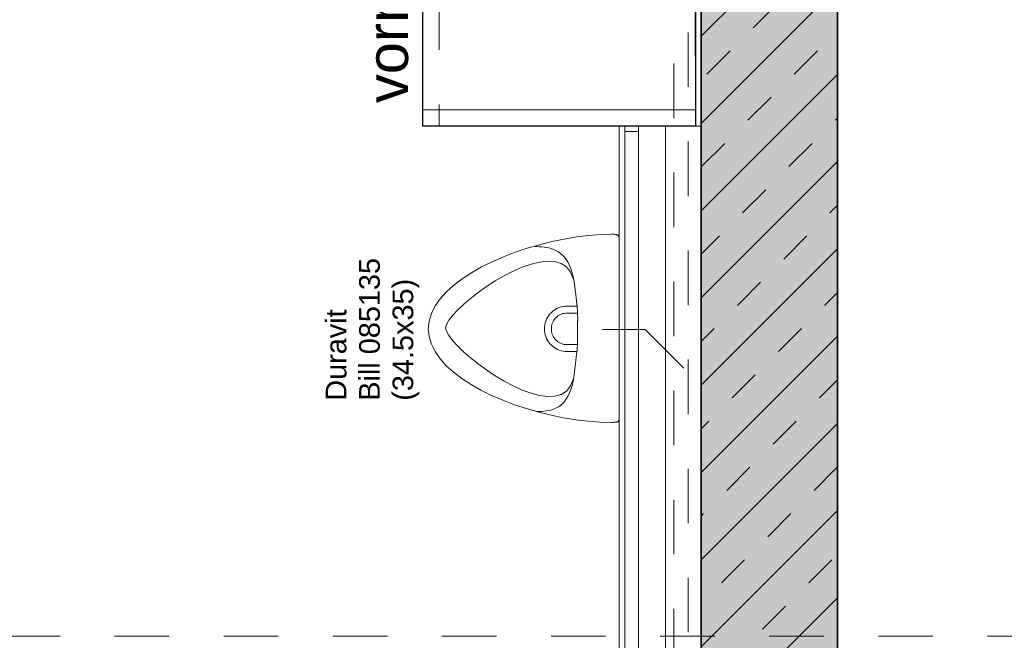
# Model space of a CAD drawing. Header units: metres. Extents: x -13 to 93, y -119 to 25.
# Tile 681 of 705: x 32.2 to 34.01, y -24.46 to -23.32. Entities that reach past the tile are written whole.
import ezdxf

# ---------------------------------------------------------------- set-up
doc = ezdxf.new("R2010")
doc.units = ezdxf.units.M
doc.header["$LTSCALE"] = 0.00508
doc.header["$PDMODE"] = 1
doc.header["$PDSIZE"] = -2
doc.linetypes.add('STYLE_05', pattern=[0.19684, 0.069505, -0.127335])
doc.linetypes.add('STYLE_06', pattern=[1.0537, 0.590515, -0.19684, 0.069505, -0.19684])
doc.layers.get('0').update_dxf_attribs({"lineweight": 18})
for name, color, linetype, lineweight in [('3-4-0 Innenwände', 7, 'Continuous', 35), ('3-4-0-1 IW Beton', 7, 'Continuous', 35), ('3-4-2-2 NTragIW GK', 7, 'Continuous', 35), ('3-4-4 ITüren', 7, 'Continuous', 25), ('3-4-5 IWBekleidungen', 7, 'Continuous', 25), ('4-1-1 Abwasseranlgn', 7, 'Continuous', 25), ('4-1-2-1 Sanitärobjekte', 7, 'Continuous', 25), ('6-1-0 Ausstattung', 7, 'Continuous', 25), ('Bemaßung', 7, 'Continuous', 18), ('Plan-Achse', 1, 'STYLE_06', 18), ('Plan-Achsen-Fassade', 1, 'STYLE_06', 18), ('Plan-Text', 7, 'Continuous', 13), ('Plan-Text-Kerne', 7, 'Continuous', 13)]:
    doc.layers.add(name, color=color, linetype=linetype, lineweight=lineweight)
doc.layers.get('0').freeze()
doc.styles.add('Arial', font='ARIAL.TTF')
doc.dimstyles.new('MTZ_200', dxfattribs={"dimtxt": 0.075762, "dimasz": 0.000706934, "dimexe": 0.001, "dimexo": 0.003, "dimgap": 0.0001, "dimtad": 1, "dimdec": 4, "dimzin": 11, "dimtxsty": 'Arial', "dimblk": 'VW_SLASH', "dimcen": 0, "dimdle": 0.001, "dimazin": 0, "dimtfac": 1, "dimtdec": 4, "dimtix": 1, "dimtmove": 0, "dimatfit": 0, "dimldrblk": 'VW_FILLEDARROW', "dimfxl": 0, "dimfrac": 2, "dimtolj": 1, "dimtzin": 11, "dimarcsym": 0})

# ---------------------------------------------------------------- blocks, each defined once
blk = doc.blocks.new('*U68')
at = {"layer": '4-1-2-1 Sanitärobjekte', "color": 7, "lineweight": 18}
for p, q in [((-0.042, 0.3376), (-0.0284, 0.3443)), ((-0.0284, 0.3443), (-0.0143, 0.3486)), ((-0.0143, 0.3486), (0.0002, 0.35)), ((0.0139, 0.3485), (-0.0006, 0.35)), ((0.028, 0.3443), (0.0139, 0.3485)), ((0.0417, 0.3374), (0.028, 0.3443)), ((-0.0678, 0.317), (-0.0552, 0.3284)), ((-0.0552, 0.3284), (-0.042, 0.3376)), ((0.055, 0.3281), (0.0417, 0.3374)), ((0.0677, 0.3166), (0.055, 0.3281)), ((-0.08, 0.3037), (-0.0678, 0.317)), ((-0.0214, 0.3056), (-0.0124, 0.3125)), ((-0.0124, 0.3125), (-0.0047, 0.3168)), ((-0.0047, 0.3168), (0.0016, 0.3183)), ((0.0077, 0.3168), (0.0016, 0.3183)), ((0.0154, 0.3125), (0.0077, 0.3168)), ((0.0243, 0.3056), (0.0154, 0.3125)), ((0.08, 0.3032), (0.0677, 0.3166)), ((-0.0915, 0.2885), (-0.08, 0.3037)), ((-0.0422, 0.2854), (-0.0315, 0.2965)), ((-0.0315, 0.2965), (-0.0214, 0.3056)), ((0.0341, 0.2965), (0.0243, 0.3056)), ((0.0446, 0.2854), (0.0341, 0.2965)), ((0.0917, 0.2878), (0.08, 0.3032)), ((-0.1128, 0.2535), (-0.1025, 0.2717)), ((-0.1025, 0.2717), (-0.0915, 0.2885)), ((-0.0645, 0.2586), (-0.0533, 0.2727)), ((-0.0533, 0.2727), (-0.0422, 0.2854)), ((0.0555, 0.2727), (0.0446, 0.2854)), ((0.0664, 0.2586), (0.0555, 0.2727)), ((0.1027, 0.2709), (0.0917, 0.2878)), ((0.1132, 0.2526), (0.1027, 0.2709)), ((-0.1224, 0.2341), (-0.1128, 0.2535)), ((-0.0756, 0.2434), (-0.0645, 0.2586)), ((0.0772, 0.2434), (0.0664, 0.2586)), ((-0.0862, 0.2275), (-0.0756, 0.2434)), ((0.0875, 0.2275), (0.0772, 0.2434)), ((0.1229, 0.233), (0.1132, 0.2526)), ((-0.1313, 0.2136), (-0.1224, 0.2341)), ((-0.0961, 0.211), (-0.0862, 0.2275)), ((0.0971, 0.211), (0.0875, 0.2275)), ((0.1319, 0.2124), (0.1229, 0.233)), ((-0.1394, 0.1922), (-0.1313, 0.2136)), ((-0.1049, 0.1944), (-0.0961, 0.211)), ((0.1056, 0.1944), (0.0971, 0.211)), ((0.1401, 0.191), (0.1319, 0.2124)), ((-0.1466, 0.1702), (-0.1394, 0.1922)), ((-0.1125, 0.1778), (-0.1049, 0.1944)), ((0.1128, 0.1778), (0.1056, 0.1944)), ((0.1475, 0.169), (0.1401, 0.191)), ((-0.1531, 0.1477), (-0.1466, 0.1702)), ((-0.1185, 0.1617), (-0.1125, 0.1778)), ((0.1185, 0.1617), (0.1128, 0.1778)), ((0.1541, 0.1465), (0.1475, 0.169)), ((-0.1586, 0.1249), (-0.1531, 0.1477)), ((-0.1517, 0.1508), (-0.1517, 0.1467)), ((-0.1517, 0.1467), (-0.1516, 0.1425)), ((-0.1245, 0.1317), (-0.1226, 0.1462)), ((-0.1226, 0.1462), (-0.1185, 0.1617)), ((0.1223, 0.1462), (0.1185, 0.1617)), ((0.124, 0.1317), (0.1223, 0.1462)), ((0.1504, 0.1466), (0.1501, 0.1423)), ((0.1506, 0.1509), (0.1504, 0.1466)), ((0.1506, 0.155), (0.1506, 0.1509)), ((0.1598, 0.1238), (0.1541, 0.1465)), ((-0.1516, 0.1425), (-0.1513, 0.1384)), ((-0.1513, 0.1384), (-0.1509, 0.1342)), ((-0.1509, 0.1342), (-0.1502, 0.13)), ((-0.1502, 0.13), (-0.1493, 0.1259)), ((-0.124, 0.1185), (-0.1245, 0.1317)), ((-0.027, 0.1276), (-0.0297, 0.1251)), ((-0.0241, 0.1298), (-0.027, 0.1276)), ((-0.0211, 0.1317), (-0.0241, 0.1298)), ((-0.0178, 0.1334), (-0.0211, 0.1317)), ((-0.0145, 0.1348), (-0.0178, 0.1334)), ((-0.011, 0.1359), (-0.0145, 0.1348)), ((-0.0075, 0.1367), (-0.011, 0.1359)), ((-0.0039, 0.1372), (-0.0075, 0.1367)), ((-0.0002, 0.1373), (-0.0039, 0.1372)), ((0.0034, 0.1372), (-0.0002, 0.1373)), ((0.007, 0.1367), (0.0034, 0.1372)), ((0.0106, 0.1359), (0.007, 0.1367)), ((0.014, 0.1348), (0.0106, 0.1359)), ((0.0174, 0.1334), (0.014, 0.1348)), ((0.0206, 0.1317), (0.0174, 0.1334)), ((0.0237, 0.1298), (0.0206, 0.1317)), ((0.0266, 0.1276), (0.0237, 0.1298)), ((0.0292, 0.1251), (0.0266, 0.1276)), ((0.1233, 0.1185), (0.124, 0.1317)), ((0.1481, 0.1291), (0.1468, 0.1247)), ((0.149, 0.1335), (0.1481, 0.1291)), ((0.1497, 0.1379), (0.149, 0.1335)), ((0.1501, 0.1423), (0.1497, 0.1379)), ((-0.1633, 0.1021), (-0.1586, 0.1249)), ((-0.1493, 0.1259), (-0.1481, 0.1218)), ((-0.1481, 0.1218), (-0.1466, 0.1178)), ((-0.1466, 0.1178), (-0.1447, 0.1139)), ((-0.1447, 0.1139), (-0.1424, 0.1101)), ((-0.1424, 0.1101), (-0.1396, 0.1064)), ((-0.1207, 0.1068), (-0.124, 0.1185)), ((-0.0394, 0.11), (-0.0405, 0.1065)), ((-0.038, 0.1133), (-0.0394, 0.11)), ((-0.0363, 0.1165), (-0.038, 0.1133)), ((-0.0344, 0.1196), (-0.0363, 0.1165)), ((-0.0322, 0.1225), (-0.0344, 0.1196)), ((-0.0297, 0.1251), (-0.0322, 0.1225)), ((-0.0252, 0.1102), (-0.0264, 0.1079)), ((-0.0239, 0.1123), (-0.0252, 0.1102)), ((-0.0223, 0.1143), (-0.0239, 0.1123)), ((-0.0206, 0.1161), (-0.0223, 0.1143)), ((-0.0188, 0.1178), (-0.0206, 0.1161)), ((-0.0168, 0.1193), (-0.0188, 0.1178)), ((-0.0147, 0.1207), (-0.0168, 0.1193)), ((-0.0124, 0.1218), (-0.0147, 0.1207)), ((-0.0101, 0.1228), (-0.0124, 0.1218)), ((-0.0077, 0.1236), (-0.0101, 0.1228)), ((-0.0052, 0.1241), (-0.0077, 0.1236)), ((-0.0028, 0.1244), (-0.0052, 0.1241)), ((-0.0002, 0.1245), (-0.0028, 0.1244)), ((0.0023, 0.1244), (-0.0002, 0.1245)), ((0.0048, 0.1241), (0.0023, 0.1244)), ((0.0072, 0.1236), (0.0048, 0.1241)), ((0.0096, 0.1228), (0.0072, 0.1236)), ((0.012, 0.1218), (0.0096, 0.1228)), ((0.0142, 0.1207), (0.012, 0.1218)), ((0.0163, 0.1193), (0.0142, 0.1207)), ((0.0183, 0.1178), (0.0163, 0.1193)), ((0.0202, 0.1161), (0.0183, 0.1178)), ((0.0219, 0.1143), (0.0202, 0.1161)), ((0.0234, 0.1123), (0.0219, 0.1143)), ((0.0248, 0.1102), (0.0234, 0.1123)), ((0.0259, 0.1079), (0.0248, 0.1102)), ((0.0317, 0.1225), (0.0292, 0.1251)), ((0.0339, 0.1196), (0.0317, 0.1225)), ((0.0359, 0.1165), (0.0339, 0.1196)), ((0.0375, 0.1133), (0.0359, 0.1165)), ((0.0389, 0.11), (0.0375, 0.1133)), ((0.04, 0.1065), (0.0389, 0.11)), ((0.1198, 0.1068), (0.1233, 0.1185)), ((0.141, 0.112), (0.1382, 0.108)), ((0.1433, 0.1161), (0.141, 0.112)), ((0.1453, 0.1203), (0.1433, 0.1161)), ((0.1468, 0.1247), (0.1453, 0.1203)), ((0.1645, 0.101), (0.1598, 0.1238)), ((-0.1669, 0.0793), (-0.1633, 0.1021)), ((-0.1396, 0.1064), (-0.1364, 0.1029)), ((-0.1364, 0.1029), (-0.1326, 0.0996)), ((-0.1326, 0.0996), (-0.1282, 0.0965)), ((-0.1282, 0.0965), (-0.1233, 0.0937)), ((-0.1233, 0.0937), (-0.1177, 0.091)), ((-0.1145, 0.097), (-0.1207, 0.1068)), ((-0.1177, 0.091), (-0.1114, 0.0887)), ((-0.1049, 0.0893), (-0.1145, 0.097)), ((-0.0421, 0.0967), (-0.0421, 0.0775)), ((-0.0418, 0.0994), (-0.0419, 0.0967)), ((-0.0413, 0.103), (-0.0418, 0.0994)), ((-0.0405, 0.1065), (-0.0413, 0.103)), ((-0.029, 0.0983), (-0.0291, 0.0967)), ((-0.0287, 0.1008), (-0.029, 0.0983)), ((-0.0289, 0.0967), (-0.0289, 0.0766)), ((-0.0281, 0.1032), (-0.0287, 0.1008)), ((-0.0274, 0.1056), (-0.0281, 0.1032)), ((-0.0264, 0.1079), (-0.0274, 0.1056)), ((0.0269, 0.1056), (0.0259, 0.1079)), ((0.0276, 0.1032), (0.0269, 0.1056)), ((0.0282, 0.1008), (0.0276, 0.1032)), ((0.0285, 0.0983), (0.0282, 0.1008)), ((0.0286, 0.0958), (0.0285, 0.0983)), ((0.0287, 0.0958), (0.0287, 0.0766)), ((0.0408, 0.103), (0.04, 0.1065)), ((0.0413, 0.0994), (0.0408, 0.103)), ((0.0414, 0.0967), (0.0413, 0.0994)), ((0.0414, 0.0967), (0.0414, 0.0771)), ((0.1038, 0.0893), (0.1134, 0.097)), ((0.1161, 0.091), (0.1098, 0.0885)), ((0.1134, 0.097), (0.1198, 0.1068)), ((0.1217, 0.0939), (0.1161, 0.091)), ((0.1267, 0.0971), (0.1217, 0.0939)), ((0.1311, 0.1005), (0.1267, 0.0971)), ((0.1349, 0.1041), (0.1311, 0.1005)), ((0.1382, 0.108), (0.1349, 0.1041)), ((0.1682, 0.0784), (0.1645, 0.101)), ((-0.1696, 0.0569), (-0.1669, 0.0793)), ((-0.1114, 0.0887), (-0.1044, 0.0866)), ((-0.0918, 0.0841), (-0.1049, 0.0893)), ((-0.1044, 0.0866), (-0.0966, 0.0848)), ((-0.0966, 0.0848), (-0.088, 0.0834)), ((-0.088, 0.0834), (-0.0794, 0.0822)), ((-0.0794, 0.0822), (-0.0716, 0.0812)), ((-0.0716, 0.0812), (-0.0645, 0.0802)), ((-0.0645, 0.0802), (-0.0581, 0.0795)), ((-0.0581, 0.0795), (-0.0524, 0.0788)), ((-0.0524, 0.0788), (-0.0471, 0.0782)), ((-0.0471, 0.0782), (-0.0424, 0.0777)), ((-0.0424, 0.0777), (-0.0381, 0.0774)), ((-0.0381, 0.0774), (-0.0342, 0.0771)), ((-0.0342, 0.0771), (-0.0306, 0.0768)), ((-0.0306, 0.0768), (-0.0273, 0.0767)), ((-0.0273, 0.0767), (-0.0242, 0.0766)), ((-0.0242, 0.0766), (-0.0212, 0.0765)), ((-0.0212, 0.0765), (-0.0183, 0.0765)), ((-0.0183, 0.0765), (-0.0155, 0.0765)), ((-0.0155, 0.0765), (-0.0126, 0.0765)), ((-0.0126, 0.0765), (-0.0097, 0.0765)), ((-0.0097, 0.0765), (-0.0067, 0.0766)), ((-0.0067, 0.0766), (-0.0034, 0.0766)), ((-0.0034, 0.0766), (0.0001, 0.0766)), ((0.0036, 0.0764), (0.0001, 0.0764)), ((0.0068, 0.0763), (0.0036, 0.0764)), ((0.0098, 0.0763), (0.0068, 0.0763)), ((0.0127, 0.0763), (0.0098, 0.0763)), ((0.0154, 0.0762), (0.0127, 0.0763)), ((0.0182, 0.0762), (0.0154, 0.0762)), ((0.0209, 0.0762), (0.0182, 0.0762)), ((0.0237, 0.0763), (0.0209, 0.0762)), ((0.0267, 0.0763), (0.0237, 0.0763)), ((0.0299, 0.0765), (0.0267, 0.0763)), ((0.0333, 0.0767), (0.0299, 0.0765)), ((0.0371, 0.077), (0.0333, 0.0767)), ((0.0413, 0.0773), (0.0371, 0.077)), ((0.0459, 0.0778), (0.0413, 0.0773)), ((0.051, 0.0783), (0.0459, 0.0778)), ((0.0567, 0.079), (0.051, 0.0783)), ((0.063, 0.0798), (0.0567, 0.079)), ((0.07, 0.0807), (0.063, 0.0798)), ((0.0778, 0.0817), (0.07, 0.0807)), ((0.0864, 0.0829), (0.0778, 0.0817)), ((0.095, 0.0844), (0.0864, 0.0829)), ((0.0906, 0.0841), (0.1038, 0.0893)), ((0.1027, 0.0862), (0.095, 0.0844)), ((0.1098, 0.0885), (0.1027, 0.0862)), ((0.171, 0.0562), (0.1682, 0.0784)), ((-0.1712, 0.0349), (-0.1696, 0.0569)), ((0.1726, 0.0345), (0.171, 0.0562)), ((-0.1718, 0.0135), (-0.1712, 0.0349)), ((0.1732, 0.0135), (0.1726, 0.0345)), ((-0.1718, 0.0119), (-0.1718, 0.0135)), ((-0.1718, 0.0104), (-0.1718, 0.0119)), ((-0.1717, 0.0091), (-0.1718, 0.0104)), ((-0.1716, 0.0078), (-0.1717, 0.0091)), ((-0.1715, 0.0067), (-0.1716, 0.0078)), ((-0.1714, 0.0056), (-0.1715, 0.0067)), ((-0.1712, 0.0047), (-0.1714, 0.0056)), ((-0.171, 0.0039), (-0.1712, 0.0047)), ((-0.1707, 0.0032), (-0.171, 0.0039)), ((-0.1704, 0.0025), (-0.1707, 0.0032)), ((-0.17, 0.002), (-0.1704, 0.0025)), ((-0.1696, 0.0015), (-0.17, 0.002)), ((-0.1691, 0.0011), (-0.1696, 0.0015)), ((-0.1685, 0.0008), (-0.1691, 0.0011)), ((-0.1678, 0.0005), (-0.1685, 0.0008)), ((-0.1671, 0.0003), (-0.1678, 0.0005)), ((-0.1663, 0.0002), (-0.1671, 0.0003)), ((-0.1654, 0.0001), (-0.1663, 0.0002)), ((-0.1644, 0), (-0.1654, 0.0001)), ((-0.1634, 0), (-0.1644, 0)), ((0.1643, 0), (-0.1643, 0)), ((0.1637, 0.0002), (0.1648, 0.0002)), ((0.1648, 0.0002), (0.1658, 0.0003)), ((0.1658, 0.0003), (0.1667, 0.0004)), ((0.1667, 0.0004), (0.1676, 0.0005)), ((0.1676, 0.0005), (0.1684, 0.0007)), ((0.1684, 0.0007), (0.1691, 0.001)), ((0.1691, 0.001), (0.1697, 0.0013)), ((0.1697, 0.0013), (0.1703, 0.0017)), ((0.1703, 0.0017), (0.1708, 0.0021)), ((0.1708, 0.0021), (0.1713, 0.0027)), ((0.1713, 0.0027), (0.1717, 0.0033)), ((0.1717, 0.0033), (0.172, 0.004)), ((0.172, 0.004), (0.1723, 0.0048)), ((0.1723, 0.0048), (0.1726, 0.0057)), ((0.1726, 0.0057), (0.1728, 0.0067)), ((0.1728, 0.0067), (0.1729, 0.0078)), ((0.1729, 0.0078), (0.1731, 0.0091)), ((0.1731, 0.0104), (0.1732, 0.0119)), ((0.1731, 0.0091), (0.1731, 0.0104)), ((0.1732, 0.0119), (0.1732, 0.0135))]:
    blk.add_line(p, q, dxfattribs=at)
blk = doc.blocks.new('urinal_duravit_bill_085135')
at = {"layer": '4-1-2-1 Sanitärobjekte', "color": 7}
blk.add_blockref('*U68', (0, 0), dxfattribs=at)
at = {"layer": 'Plan-Text', "insert": (-0.1321, 0.5381), "char_height": 0.037881, "attachment_point": 1, "line_spacing_factor": 0.970546, "style": 'Arial'}
blk.add_mtext('{\\C7;\\lDuravit\\PBill 085135\\P(34.5x35)}', dxfattribs=at)
blk = doc.blocks.new('*U206')
at = {"layer": '3-4-4 ITüren', "color": 7, "linetype": 'Continuous', "lineweight": 18}
for points in [[(-1.35, -4.565), (-0.5649, -4.565), (-0.5649, -4.615), (-1.35, -4.615)], [(-1.4, -5.35), (-1.28, -5.35), (-1.28, -5.4), (-1.4, -5.4)]]:
    blk.add_lwpolyline(points, close=True, dxfattribs=at)
at = {"layer": '3-4-4 ITüren', "color": 7, "linetype": 'STYLE_05', "lineweight": 18}
blk.add_arc((-1.35, -4.565), 0.7851, 270, 0, dxfattribs=at)
at = {"color": 7, "linetype": 'Continuous', "lineweight": 18}
blk.add_wipeout([(-1.4, -4.515), (-1.28, -4.515), (-1.28, -4.565), (-1.4, -4.565)], dxfattribs=at).dxf.layer = '3-4-4 ITüren'
at = {"layer": '3-4-4 ITüren', "color": 7, "linetype": 'Continuous', "lineweight": 18}
blk.add_lwpolyline([(-1.4, -4.515), (-1.28, -4.515), (-1.28, -4.565), (-1.4, -4.565)], close=True, dxfattribs=at)
blk = doc.blocks.new('*D226')
at = {"layer": 'Bemaßung', "color": 0, "linetype": 'Continuous', "lineweight": -2}
for p, q in [((-1.28, -5.4365), (-1.28, -5.2365)), ((0.04, -5.4365), (0.04, -5.2365)), ((-1.28, -5.2865), (-1.33, -5.2865)), ((0.04, -5.2865), (-1.28, -5.2865)), ((0.09, -5.2865), (0.04, -5.2865))]:
    blk.add_line(p, q, dxfattribs=at)
at = {"layer": 'Bemaßung', "color": 0, "linetype": 'Continuous', "lineweight": 20}
for p, q in [((-1.2623, -5.2688), (-1.2977, -5.3042)), ((0.0223, -5.3042), (0.0577, -5.2688))]:
    blk.add_line(p, q, dxfattribs=at)
at = {"layer": 'Defpoints', "color": 0, "lineweight": 0}
for p in [(0.04, -5.2865), (-1.28, -5.8706), (0.04, -5.9156)]:
    blk.add_point(p, dxfattribs=at)
at = {"color": 0, "linetype": 'Continuous', "lineweight": -2}
blk.add_wipeout([(-0.9327, -5.2818), (-0.727, -5.2818), (-0.727, -5.1598), (-0.9327, -5.1598)], dxfattribs=at).dxf.layer = 'Bemaßung'
at = {"layer": 'Bemaßung', "color": 0, "insert": (-0.9327, -5.1803), "char_height": 0.07576, "attachment_point": 1, "line_spacing_factor": 0.967741, "style": 'Arial'}
blk.add_mtext('1,32', dxfattribs=at)
blk = doc.blocks.new('VW_FILLEDARROW')
at = {"color": 0, "lineweight": -2}
blk.add_solid([(0, 0), (0, 0), (0, 0)], dxfattribs=at)
blk = doc.blocks.new('VW_SLASH')
at = {"color": 0, "linetype": 'ByBlock', "lineweight": -2}
blk.add_line((0, 0), (-1, 0), dxfattribs=at)
at = {"color": 0, "linetype": 'ByBlock', "lineweight": 20}
blk.add_line((0, 0), (0, 0), dxfattribs=at)
blk = doc.blocks.new('*U229')
at = {"layer": '4-1-1 Abwasseranlgn', "color": 5, "linetype": 'STYLE_05', "lineweight": 13}
for p, q in [((0.0265, -7.2931), (0.0265, -5.1066)), ((-0.0526, -5.9378), (-0.1307, -5.9378)), ((-0.0526, -5.9378), (0.0249, -6.0153))]:
    blk.add_line(p, q, dxfattribs=at)
blk = doc.blocks.new('kern_labor_laborfall (2D)')
at = {"layer": '3-4-0-1 IW Beton', "linetype": 'Continuous', "lineweight": 0}
blk.add_hatch(color=255, dxfattribs=at).paths.add_polyline_path([(-2.29, -7.715), (-2.29, -7.71), (-3.65, -7.71), (-3.65, -7.385), (-3.3, -7.385), (-3.3, -7.465), (0.05, -7.465), (0.05, -3.775), (0.3, -3.775), (0.3, -7.385), (0.4, -7.385), (0.4, -7.715), (-1.87, -7.715)])
at = {"layer": '3-4-0-1 IW Beton', "linetype": 'Continuous', "lineweight": 13}
h = blk.add_hatch(dxfattribs=at)
h.set_pattern_fill('STAHLBETON_1_50', style=0, pattern_type=2)
h.set_pattern_definition([(45, (0, 0), (0.16, 0), []), (45, (0.08, 0), (0.16, 0), [0.06, -0.06])])
h.paths.add_polyline_path([(-2.29, -7.715), (-2.29, -7.71), (-3.65, -7.71), (-3.65, -7.385), (-3.3, -7.385), (-3.3, -7.465), (0.05, -7.465), (0.05, -3.775), (0.3, -3.775), (0.3, -7.385), (0.4, -7.385), (0.4, -7.715), (-1.87, -7.715)])
at = {"layer": '3-4-0-1 IW Beton', "color": 7, "linetype": 'Continuous', "lineweight": 35}
blk.add_lwpolyline([(-2.29, -7.715), (-2.29, -7.71), (-3.65, -7.71), (-3.65, -7.385), (-3.3, -7.385), (-3.3, -7.465), (0.05, -7.465), (0.05, -3.775), (0.3, -3.775), (0.3, -7.385), (0.4, -7.385), (0.4, -7.715), (-1.87, -7.715)], close=True, dxfattribs=at)
at = {"layer": '3-4-2-2 NTragIW GK', "color": 7, "linetype": 'Continuous', "lineweight": 18}
for points in [[(-0.065, -7.25), (-0.065, -5.575), (-0.09, -5.575), (-0.09, -7.25)], [(-0.065, -7.275), (-0.065, -5.565), (-0.015, -5.565), (-0.015, -7.275)]]:
    blk.add_lwpolyline(points, close=True, dxfattribs=at)
at = {"layer": '3-4-5 IWBekleidungen', "color": 7, "linetype": 'Continuous', "lineweight": 18}
for points in [[(0.04, -4.515), (0.04, -5.565), (0.05, -5.565), (0.05, -4.515)], [(-0.09, -7.24), (-0.09, -5.565), (-0.1, -5.565), (-0.1, -7.24)]]:
    blk.add_lwpolyline(points, close=True, dxfattribs=at)
at = {"layer": '6-1-0 Ausstattung', "color": 7, "linetype": 'STYLE_05', "lineweight": 18}
blk.add_lwpolyline([(-0.46, -4.525), (-0.43, -4.525), (-0.43, -5.565), (-0.46, -5.565)], close=True, dxfattribs=at)
at = {"layer": '6-1-0 Ausstattung', "linetype": 'Continuous'}
blk.add_lwpolyline([(-0.46, -4.525), (0.04, -4.525), (0.04, -5.565), (-0.46, -5.565)], close=True, dxfattribs=at)
at = {"layer": '6-1-0 Ausstattung', "color": 7, "linetype": 'Continuous', "lineweight": 18}
blk.add_lwpolyline([(-0.46, -5.535), (0.04, -5.535), (0.04, -5.565), (-0.46, -5.565)], close=True, dxfattribs=at)
at = {"layer": '4-1-2-1 Sanitärobjekte', "color": 7, "rotation": 90}
blk.add_blockref('urinal_duravit_bill_085135', (-0.1, -5.93638797), dxfattribs=at)
at = {"layer": '3-4-4 ITüren', "color": 7}
blk.add_blockref('*U206', (0, 0), dxfattribs=at)
at = {"layer": 'Plan-Text-Kerne', "color": 7, "insert": (-0.56289218, -5.52254231), "char_height": 0.0757622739, "attachment_point": 1, "rotation": 90, "line_spacing_factor": 0.970546, "style": 'Arial'}
blk.add_mtext('vorne geschlossen', dxfattribs=at)
at = {"layer": 'Bemaßung', "color": 7, "linetype": 'Continuous', "lineweight": 18}
dim = blk.add_linear_dim(base=(0.04, -5.286485), p1=(-1.28, -5.87063083), p2=(0.04, -5.91563083), dimstyle='MTZ_200', override={"dimtxt": 0.001515, "dimgap": 0.005, "dimdec": 3, "dimlfac": 50, "dimpost": '<>m', "dimtxsty": 'Arial', "dimtmove": 2}, dxfattribs=at)
dim.commit()
dim.dimension.update_dxf_attribs({"geometry": '*D226', "text_midpoint": (-0.83, -5.281485), "dimtype": 160})
at = {"layer": '4-1-1 Abwasseranlgn', "color": 7}
blk.add_blockref('*U229', (0, 0), dxfattribs=at)

msp = doc.modelspace()

# ---------------------------------------------------------------- linework, layer by layer
at = {"layer": 'Plan-Achsen-Fassade', "color": 9}
msp.add_line((27.575, -24.45), (41.525, -24.45), dxfattribs=at)

# ---------------------------------------------------------------- next in the draw order: block references
at = {"layer": '3-4-0 Innenwände', "color": 7}
msp.add_blockref('kern_labor_laborfall (2D)', (33.4, -17.95), dxfattribs=at)

# ---------------------------------------------------------------- next in the draw order: block references
msp.add_blockref('kern_labor_laborfall (2D)', (33.4, -17.95), dxfattribs=at)

# ---------------------------------------------------------------- next in the draw order: linework, layer by layer
at = {"layer": 'Plan-Achse'}
msp.add_line((33.4, -118.5), (33.4, 6.75), dxfattribs=at)

doc.saveas('drawing.dxf')
